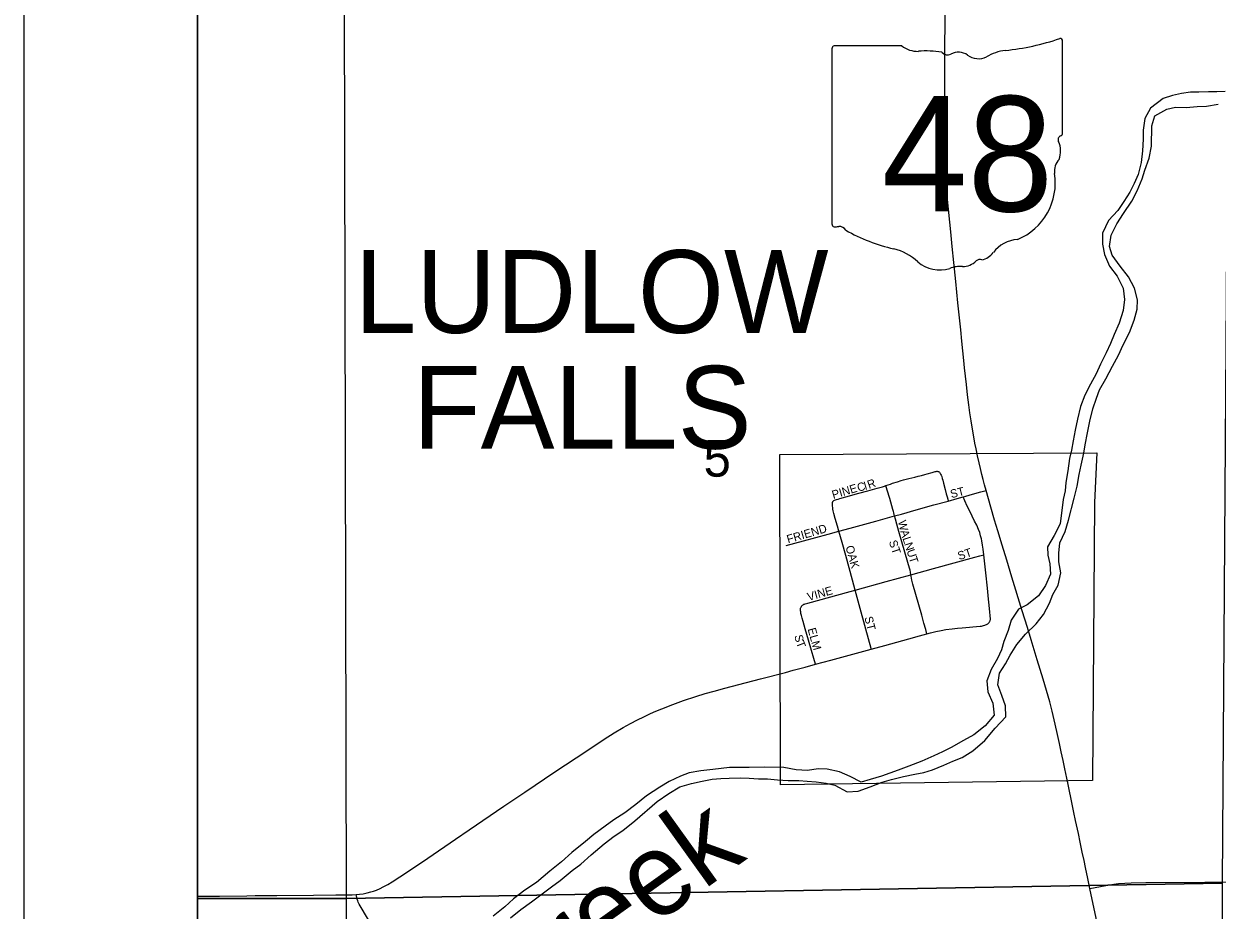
# Model space of a CAD drawing. Extents: x 0 to 680, y 0 to 440.
# Drawn here: x 341.54 to 365.58, y 276.66 to 294.52 of the extents above; entities that cross this region are included whole.
import ezdxf

# ---------------------------------------------------------------- set-up
doc = ezdxf.new("R2010")
doc.units = 0
for name, color, linetype in [('GM_X_Adjacent_County', 7, 'Continuous'), ('GM_X_City_Street', 7, 'Continuous'), ('GM_X_City_Street_Text', 7, 'Continuous'), ('GM_X_Corporation', 7, 'Continuous'), ('GM_X_Corporation_Text', 7, 'Continuous'), ('GM_X_County', 7, 'Continuous'), ('GM_X_Minor_River', 7, 'Continuous'), ('GM_X_Minor_River_Text', 7, 'Continuous'), ('GM_X_Section', 7, 'Continuous'), ('GM_X_Section_Text', 7, 'Continuous'), ('GM_X_State_Location', 7, 'Continuous'), ('GM_X_State_Route', 7, 'Continuous'), ('GM_X_State_Shield', 7, 'Continuous'), ('GM_X_Township', 7, 'Continuous'), ('GM_X_Township_Road', 7, 'Continuous'), ('SH_Data', 7, 'Continuous'), ('SH_Text', 7, 'Continuous')]:
    doc.layers.add(name, color=color, linetype=linetype)

msp = doc.modelspace()

# ---------------------------------------------------------------- linework, layer by layer
at = {"layer": 'GM_X_Adjacent_County'}
msp.add_lwpolyline([(583.052, 415.359), (345.039, 415.359), (345.039, 188.757)], dxfattribs=at)
at = {"layer": 'GM_X_City_Street'}
for points in [[(358.91, 285.216), (358.953, 285.231), (359.004, 285.249), (359.044, 285.263), (359.142, 285.295), (359.218, 285.319), (359.266, 285.333), (359.319, 285.348), (359.368, 285.36), (359.43, 285.374), (359.492, 285.389), (359.56, 285.406), (359.627, 285.423), (359.692, 285.441), (359.739, 285.454), (359.84, 285.483), (359.901, 285.5), (359.91, 285.502), (359.923, 285.504), (359.936, 285.505), (359.945, 285.505), (359.953, 285.504), (359.961, 285.502), (359.969, 285.499), (359.976, 285.496), (359.983, 285.491), (359.989, 285.485), (359.997, 285.477), (360.005, 285.465), (360.012, 285.449), (360.022, 285.427), (360.033, 285.397), (360.044, 285.363), (360.055, 285.325), (360.069, 285.266), (360.103, 285.139), (360.126, 285.052), (360.142, 284.99), (360.161, 284.916), (360.164, 284.905)], [(357.834, 284.881), (357.837, 284.888), (357.84, 284.894), (357.844, 284.9), (357.848, 284.904), (357.856, 284.911), (357.863, 284.915), (357.875, 284.92), (357.895, 284.927), (357.916, 284.934), (357.947, 284.943), (357.983, 284.954), (358.105, 284.989), (358.365, 285.063), (358.545, 285.112), (358.736, 285.165), (358.838, 285.193), (358.88, 285.206), (358.91, 285.216)], [(359.085, 284.606), (359.078, 284.634), (359.07, 284.668), (359.062, 284.698), (359.052, 284.736), (358.987, 284.955), (358.936, 285.128), (358.91, 285.216)], [(360.164, 284.905), (360.347, 284.956), (360.466, 284.992)], [(357.963, 284.298), (357.933, 284.402), (357.89, 284.554), (357.863, 284.652), (357.849, 284.709), (357.842, 284.742), (357.837, 284.771), (357.833, 284.809), (357.831, 284.839), (357.832, 284.857), (357.832, 284.868), (357.834, 284.881)], [(359.085, 284.606), (359.222, 284.644), (359.52, 284.726), (359.878, 284.826), (360.164, 284.905)], [(357.963, 284.298), (358.186, 284.359), (358.709, 284.502), (359.085, 284.606)], [(359.414, 283.419), (359.405, 283.469), (359.397, 283.511), (359.386, 283.552), (359.352, 283.67), (359.17, 284.29), (359.128, 284.442), (359.101, 284.541), (359.085, 284.606)], [(356.899, 284.007), (357.25, 284.103), (357.744, 284.238), (357.963, 284.298)], [(358.292, 283.111), (358.238, 283.308), (358.1, 283.807), (358.027, 284.068), (357.963, 284.298)], [(359.414, 283.419), (359.868, 283.543), (360.7, 283.773), (360.804, 283.801), (360.881, 283.819)], [(358.292, 283.111), (358.913, 283.283), (359.414, 283.419)], [(359.735, 282.229), (359.711, 282.315), (359.676, 282.443), (359.63, 282.606), (359.453, 283.231), (359.432, 283.314), (359.423, 283.351), (359.418, 283.392), (359.414, 283.419)], [(357.223, 282.799), (357.231, 282.806), (357.239, 282.813), (357.248, 282.819), (357.258, 282.824), (357.272, 282.829), (357.281, 282.833), (357.335, 282.848), (358.187, 283.082), (358.292, 283.111)], [(358.615, 281.922), (358.612, 281.933), (358.507, 282.32), (358.373, 282.816), (358.292, 283.111)], [(357.489, 281.616), (357.455, 281.735), (357.41, 281.891), (357.35, 282.099), (357.282, 282.332), (357.239, 282.48), (357.22, 282.546), (357.206, 282.602), (357.197, 282.642), (357.192, 282.672), (357.19, 282.696), (357.189, 282.715), (357.189, 282.733), (357.19, 282.745), (357.194, 282.757), (357.199, 282.768), (357.205, 282.778), (357.21, 282.785), (357.216, 282.792), (357.223, 282.799)]]:
    msp.add_lwpolyline(points, dxfattribs=at)
at = {"layer": 'GM_X_Corporation'}
msp.add_lwpolyline([(356.775, 285.846), (363.158, 285.879), (363.111, 284.875), (363.07, 279.274), (356.786, 279.186)], close=True, dxfattribs=at)
at = {"layer": 'GM_X_County'}
msp.add_lwpolyline([(583.052, 415.359), (345.039, 415.359), (345.039, 188.757)], dxfattribs=at)
at = {"layer": 'GM_X_Minor_River'}
for points in [[(365.745, 293.16), (365.578, 293.15), (365.411, 293.153), (365.217, 293.149), (365.049, 293.145), (364.868, 293.122), (364.687, 293.078), (364.499, 293.021), (364.241, 292.825), (364.124, 292.613), (364.093, 292.379), (364.09, 292.198), (364.079, 291.964), (364.055, 291.731), (363.991, 291.484), (363.915, 291.305), (363.825, 291.132), (363.701, 290.941), (363.584, 290.762), (363.394, 290.558), (363.276, 290.306), (363.272, 290.085), (363.315, 289.877), (363.418, 289.641), (363.569, 289.438), (363.692, 289.195), (363.715, 288.967), (363.691, 288.746), (363.607, 288.494), (363.509, 288.261), (363.432, 288.082), (363.349, 287.896), (363.231, 287.664), (363.148, 287.471), (363.031, 287.259), (362.92, 287.04), (362.829, 286.814), (362.771, 286.554), (362.721, 286.334), (362.684, 286.121), (362.647, 285.934), (362.611, 285.761), (362.573, 285.514), (362.536, 285.28), (362.52, 285.113), (362.483, 284.94)], [(362.704, 284.963), (362.762, 285.203), (362.806, 285.443), (362.843, 285.63), (362.9, 285.87), (362.923, 286.037), (362.974, 286.283), (363.018, 286.517), (363.082, 286.763), (363.153, 286.976), (363.216, 287.149), (363.34, 287.368), (363.472, 287.626), (363.596, 287.845), (363.693, 288.057), (363.817, 288.303), (363.909, 288.549), (363.973, 288.775), (363.982, 288.962), (363.919, 289.197), (363.796, 289.427), (363.632, 289.637), (363.469, 289.861), (363.412, 290.036), (363.449, 290.263), (363.56, 290.495), (363.697, 290.7), (363.868, 290.951), (363.972, 291.157), (364.07, 291.403), (364.126, 291.576), (364.211, 291.815), (364.262, 292.055), (364.269, 292.47), (364.325, 292.669), (364.569, 292.806), (364.743, 292.843), (364.957, 292.839), (365.178, 292.855), (365.366, 292.866), (365.607, 292.902)], [(362.483, 284.94), (362.419, 284.444), (362.299, 284.212), (362.166, 283.981), (362.175, 283.813), (362.211, 283.638), (362.226, 283.43), (362.127, 283.204), (361.987, 282.993), (361.755, 282.817), (361.578, 282.727), (361.432, 282.503), (361.373, 282.296), (361.287, 282.077), (361.236, 281.904), (361.158, 281.732), (361.032, 281.513), (360.946, 281.281), (360.961, 281.059), (361.062, 280.829), (361.09, 280.593), (360.911, 280.376), (360.678, 280.194), (360.474, 280.078), (360.222, 279.936), (360.052, 279.853), (359.876, 279.77), (359.632, 279.662), (359.374, 279.561), (359.157, 279.479), (358.988, 279.422), (358.819, 279.359), (358.589, 279.291), (358.413, 279.241), (358.188, 279.354), (357.975, 279.446), (357.728, 279.499), (357.541, 279.51), (357.332, 279.475), (357.104, 279.487), (356.85, 279.533), (356.468, 279.542), (356.152, 279.536), (355.978, 279.533), (355.756, 279.532), (355.588, 279.516), (355.42, 279.493), (355.177, 279.465), (354.942, 279.43), (354.772, 279.36), (354.541, 279.252), (354.351, 279.142), (354.085, 278.961), (353.872, 278.791), (353.647, 278.622), (353.429, 278.48), (353.251, 278.35), (353.026, 278.188), (352.854, 278.044), (352.58, 277.823), (352.375, 277.633), (352.135, 277.444), (351.868, 277.216), (351.636, 277.06), (351.403, 276.885), (351.232, 276.728), (350.992, 276.539)], [(351.347, 276.504), (351.553, 276.673), (351.771, 276.829), (351.956, 276.966), (352.168, 277.128), (352.345, 277.258), (352.585, 277.461), (352.763, 277.584), (352.969, 277.773), (353.229, 277.995), (353.434, 278.151), (353.605, 278.268), (353.851, 278.457), (354.303, 278.848), (354.535, 279.011), (354.76, 279.146), (354.99, 279.214), (355.206, 279.263), (355.408, 279.299), (355.583, 279.314), (355.751, 279.317), (355.979, 279.325), (356.154, 279.321), (356.341, 279.31), (356.522, 279.306), (356.723, 279.288), (356.938, 279.276), (357.152, 279.271), (357.32, 279.26), (357.501, 279.249), (357.708, 279.218), (357.882, 279.18), (358.127, 279.047), (358.348, 279.055), (358.592, 279.143), (358.836, 279.238), (359.025, 279.294), (359.262, 279.356), (359.491, 279.404), (359.673, 279.433), (359.849, 279.489), (360.079, 279.585), (360.256, 279.661), (360.445, 279.737), (360.663, 279.873), (360.903, 280.081), (361.111, 280.331), (361.324, 280.554), (361.316, 280.776), (361.247, 280.985), (361.165, 281.202), (361.198, 281.436), (361.317, 281.627), (361.415, 281.799), (361.548, 282.011), (361.72, 282.221), (361.94, 282.431), (362.086, 282.622), (362.205, 282.847), (362.27, 283.02), (362.382, 283.211), (362.435, 283.458), (362.393, 283.68), (362.391, 283.855), (362.416, 284.062), (362.522, 284.294), (362.588, 284.521), (362.704, 284.963)]]:
    msp.add_lwpolyline(points, dxfattribs=at)
at = {"layer": 'GM_X_Section'}
for points in [[(345.039, 295.038), (345.039, 276.895), (348.037, 276.897), (348.002, 295.007), (347.721, 295.012)], [(365.357, 294.952), (365.804, 294.95), (365.687, 277.203), (348.037, 276.897), (348.002, 295.007)], [(348.037, 276.897), (365.687, 277.203), (365.663, 259.44), (347.996, 259.569)], [(345.039, 276.895), (345.039, 259.579), (347.996, 259.569), (348.037, 276.897)]]:
    msp.add_lwpolyline(points, close=True, dxfattribs=at)
at = {"layer": 'GM_X_State_Route'}
for points in [[(360.479, 287.735), (360.479, 287.736), (360.44, 288.129), (360.417, 288.356), (360.386, 288.656), (360.361, 288.901), (360.318, 289.328), (360.279, 289.713), (360.245, 290.039), (360.216, 290.332), (360.151, 290.983), (360.137, 291.095), (360.127, 291.202), (360.119, 291.297), (360.112, 291.397), (360.106, 291.518), (360.1, 291.643), (360.093, 291.95), (360.093, 292.167), (360.094, 292.498), (360.094, 292.718), (360.095, 293.066), (360.096, 293.359), (360.097, 293.695), (360.099, 294.115), (360.1, 294.497), (360.102, 294.855)], [(360.703, 286.075), (360.624, 286.519), (360.599, 286.683), (360.579, 286.842), (360.554, 287.049), (360.53, 287.255), (360.495, 287.588), (360.479, 287.735)], [(360.928, 285.119), (360.897, 285.23), (360.867, 285.343), (360.841, 285.441), (360.813, 285.563), (360.787, 285.675), (360.755, 285.82), (360.726, 285.961), (360.703, 286.075)], [(360.834, 282.386), (360.854, 282.39), (360.878, 282.395), (360.9, 282.402), (360.917, 282.408), (360.935, 282.417), (360.948, 282.424), (360.961, 282.432), (360.977, 282.445), (360.99, 282.46), (360.999, 282.471), (361.006, 282.483), (361.01, 282.493), (361.012, 282.504), (361.014, 282.52), (361.014, 282.545), (361.011, 282.576), (361.009, 282.599), (361.003, 282.666), (360.99, 282.81), (360.977, 282.931), (360.954, 283.147), (360.921, 283.462), (360.902, 283.641), (360.881, 283.819), (360.867, 283.938), (360.855, 284.018), (360.843, 284.103), (360.834, 284.147), (360.818, 284.207), (360.799, 284.272), (360.775, 284.332), (360.739, 284.417), (360.697, 284.502), (360.644, 284.601), (360.591, 284.712), (360.548, 284.802), (360.502, 284.908), (360.466, 284.992), (360.517, 285.006), (360.656, 285.044), (360.825, 285.091), (360.928, 285.119)], [(362.574, 279.228), (362.515, 279.505), (362.48, 279.677), (362.442, 279.854), (362.406, 280.019), (362.354, 280.262), (362.303, 280.495), (362.259, 280.669), (362.209, 280.862), (362.146, 281.085), (362.078, 281.318), (361.959, 281.707), (361.837, 282.107), (361.761, 282.356), (361.656, 282.695), (361.448, 283.371), (361.343, 283.715), (361.253, 284.015), (361.165, 284.302), (361.099, 284.517), (361.023, 284.781), (360.928, 285.119)], [(356.886, 281.451), (357.043, 281.494), (357.282, 281.559), (357.489, 281.616), (357.798, 281.7), (358.615, 281.922), (358.886, 281.995), (359.372, 282.128), (359.589, 282.188), (359.735, 282.229), (359.809, 282.249), (359.916, 282.275), (360.02, 282.297), (360.115, 282.314), (360.244, 282.332), (360.352, 282.342), (360.449, 282.35), (360.81, 282.382), (360.834, 282.386)], [(345.039, 276.941), (345.48, 276.945), (346.034, 276.95), (346.201, 276.952), (346.636, 276.956), (347.378, 276.963), (347.828, 276.968), (347.98, 276.968), (348.152, 276.971), (348.233, 276.975), (348.235, 276.975), (348.299, 276.979), (348.373, 276.989), (348.456, 277.008), (348.528, 277.027), (348.583, 277.045), (348.644, 277.066), (348.717, 277.096), (348.782, 277.128), (348.874, 277.18), (348.957, 277.229), (349.114, 277.329), (349.31, 277.461), (349.676, 277.71), (350.237, 278.09), (350.512, 278.278), (351.213, 278.758), (351.633, 279.039), (352.24, 279.445), (352.665, 279.729), (353.005, 279.954), (353.23, 280.104), (353.431, 280.232), (353.614, 280.341), (353.765, 280.423), (353.903, 280.496), (354.029, 280.559), (354.138, 280.61), (354.242, 280.655), (354.391, 280.716), (354.618, 280.807), (354.833, 280.885), (355.08, 280.966), (355.269, 281.025), (355.448, 281.075), (355.665, 281.133), (355.947, 281.209), (356.38, 281.319), (356.886, 281.451)], [(363.017, 277.097), (362.978, 277.296), (362.931, 277.517), (362.901, 277.659), (362.865, 277.83), (362.824, 278.028), (362.788, 278.203), (362.732, 278.465), (362.697, 278.631), (362.669, 278.765), (362.574, 279.228)], [(363.017, 277.097), (363.34, 277.158), (363.502, 277.183), (363.593, 277.195), (363.721, 277.205), (363.849, 277.213), (364.145, 277.22), (365.339, 277.226), (367.058, 277.235)], [(365.463, 265.636), (365.275, 266.488), (365.033, 267.587), (364.785, 268.737), (364.63, 269.479), (364.536, 269.915), (364.434, 270.392), (364.327, 270.905), (364.052, 272.199), (363.924, 272.809), (363.674, 273.984), (363.404, 275.282), (363.224, 276.119), (363.017, 277.097)]]:
    msp.add_lwpolyline(points, dxfattribs=at)
at = {"layer": 'GM_X_State_Shield'}
for p, q in [((359.229, 294.082), (357.868, 294.082)), ((362.469, 292.324), (362.469, 294.169)), ((357.822, 294.021), (357.822, 290.494)), ((362.469, 292.325), (362.469, 292.324))]:
    msp.add_line(p, q, dxfattribs=at)
for centre, radius, start, end in [((357.875, 294.029), 0.0538, 98.1301, 188.1301), ((359.553, 294.491), 0.522, 231.6195, 271.1119), ((360.814, 298.89), 4.928, 275.8445, 288.9065), ((362.418, 294.177), 0.0517, 351.8621, 97.738), ((359.726, 292.102), 1.875, 80.4867, 94.9883), ((360.152, 294.047), 0.151, 219.7921, 297.1024), ((360.373, 293.639), 0.313, 54.4667, 119.1411), ((360.777, 294.198), 0.377, 233.8562, 294.8282), ((361.442, 293.005), 0.991, 97.3462, 120.7689), ((362.457, 292.189), 0.0801, 107.944, 210.337), ((361.948, 291.956), 0.481, 340.033, 23.6496), ((362.414, 292.317), 0.0554, 289.6038, 7.7341), ((362.654, 291.552), 0.35, 136.8065, 186.9296), ((361.09, 291.318), 1.233, 292.3089, 8.9858), ((357.876, 290.487), 0.0543, 171.9584, 258.3066), ((357.884, 290.847), 0.414, 267.339, 280.6039), ((357.969, 290.291), 0.149, 29.7484, 93.2717), ((359.856, 293.46), 3.559, 240.4129, 257.1985), ((358.795, 288.91), 1.113, 47.1842, 75.836), ((361.61, 289.504), 0.675, 94.4031, 142.5768), ((360.459, 290.009), 0.376, 268.777, 315.5493), ((360.799, 289.668), 0.106, 65.7517, 132.6484), ((360.754, 290.152), 0.398, 282.8732, 323.2771), ((359.999, 290.273), 0.707, 230.7004, 286.2918), ((360.407, 289.054), 0.581, 85.6951, 111.2099)]:
    msp.add_arc(centre, radius, start, end, dxfattribs=at)
at = {"layer": 'GM_X_Township'}
msp.add_lwpolyline([(418.103, 188.464), (418.29, 277.524), (418.638, 293.332), (418.665, 294.82), (409.368, 294.878), (405.452, 294.857), (392.287, 294.912), (391.775, 294.926), (380.635, 294.822), (379.986, 294.818), (377.006, 294.87), (369.752, 294.899), (364.9, 294.96), (360.054, 294.917), (357.228, 294.973), (353.224, 294.93), (350.497, 294.965), (345.039, 295.02), (345.039, 188.757)], dxfattribs=at)
at = {"layer": 'GM_X_Township_Road'}
msp.add_lwpolyline([(348.482, 276.467), (348.292, 276.781), (348.276, 276.819), (348.266, 276.849), (348.256, 276.883), (348.249, 276.915), (348.235, 276.975)], dxfattribs=at)
at = {"layer": 'SH_Data'}
for p, q in [((341.539, 418.859), (341.539, 173.859)), ((345.039, 415.359), (345.039, 177.359))]:
    msp.add_line(p, q, dxfattribs=at)
at = {"layer": 'SH_Text'}
for points in [[(345.039, 415.359), (583.039, 415.359), (583.039, 177.359), (345.039, 177.359)], [(345.039, 415.359), (345.039, 177.359), (583.038, 177.359), (583.038, 415.359)]]:
    msp.add_lwpolyline(points, close=True, dxfattribs=at)

# ---------------------------------------------------------------- texts
at = {"layer": 'GM_X_City_Street_Text'}
for s, height, rotation, p in [('PINE', 0.1669, 16.71, (357.849, 284.947)), ('C', 0.167, 13.2058, (358.35, 285.094)), ('I', 0.167, 16.0927, (358.488, 285.127)), ('R', 0.167, 19.2151, (358.568, 285.15)), ('ST', 0.1669, 14.0411, (360.229, 284.962)), ('W', 0.167, 282.7066, (359.151, 284.497)), ('FRIEND', 0.1669, 16.26, (356.938, 284.051)), ('A', 0.167, 286.8748, (359.197, 284.298)), ('OAK', 0.1669, 285.4214, (358.093, 283.985)), ('ST', 0.1669, 288.4328, (358.966, 284.087)), ('L', 0.167, 288.0451, (359.241, 284.154)), ('N', 0.167, 288.0639, (359.277, 284.042)), ('U', 0.167, 288.0686, (359.323, 283.903)), ('T', 0.167, 288.0548, (359.368, 283.763)), ('ST', 0.1669, 18.4393, (360.388, 283.713)), ('VINE', 0.1669, 15.7061, (357.35, 282.891)), ('ST', 0.1669, 284.0363, (358.475, 282.56)), ('ELM', 0.1669, 285.4214, (357.33, 282.326)), ('S', 0.167, 282.1539, (357.064, 282.193)), ('T', 0.167, 291.0982, (357.096, 282.051))]:
    msp.add_text(s, height=height, rotation=rotation, dxfattribs=at).set_placement(p)
at = {"layer": 'GM_X_Corporation_Text'}
for s, p in [('LUDLOW', (348.205, 288.294)), ('FALLS', (349.38, 285.961))]:
    msp.add_text(s, height=1.6689, rotation=0, dxfattribs=at).set_placement(p)
at = {"layer": 'GM_X_Minor_River_Text'}
msp.add_text('Creek', height=1.6686, rotation=35.6507, dxfattribs=at).set_placement((351.295, 274.235))
at = {"layer": 'GM_X_Section_Text'}
msp.add_text('5', height=0.738, rotation=0, dxfattribs=at).set_placement((355.236, 285.397))
at = {"layer": 'GM_X_State_Location'}
for s in ['s', 'r']:
    msp.add_text(s, height=0.00334, dxfattribs=at).set_placement((360.093, 292.023))
msp.add_text('48', height=0.00334, rotation=0, dxfattribs=at).set_placement((359.253, 291.78))
at = {"layer": 'GM_X_State_Shield'}
msp.add_text('48', height=2.3235, dxfattribs=at).set_placement((358.825, 290.743))

doc.saveas('drawing.dxf')
